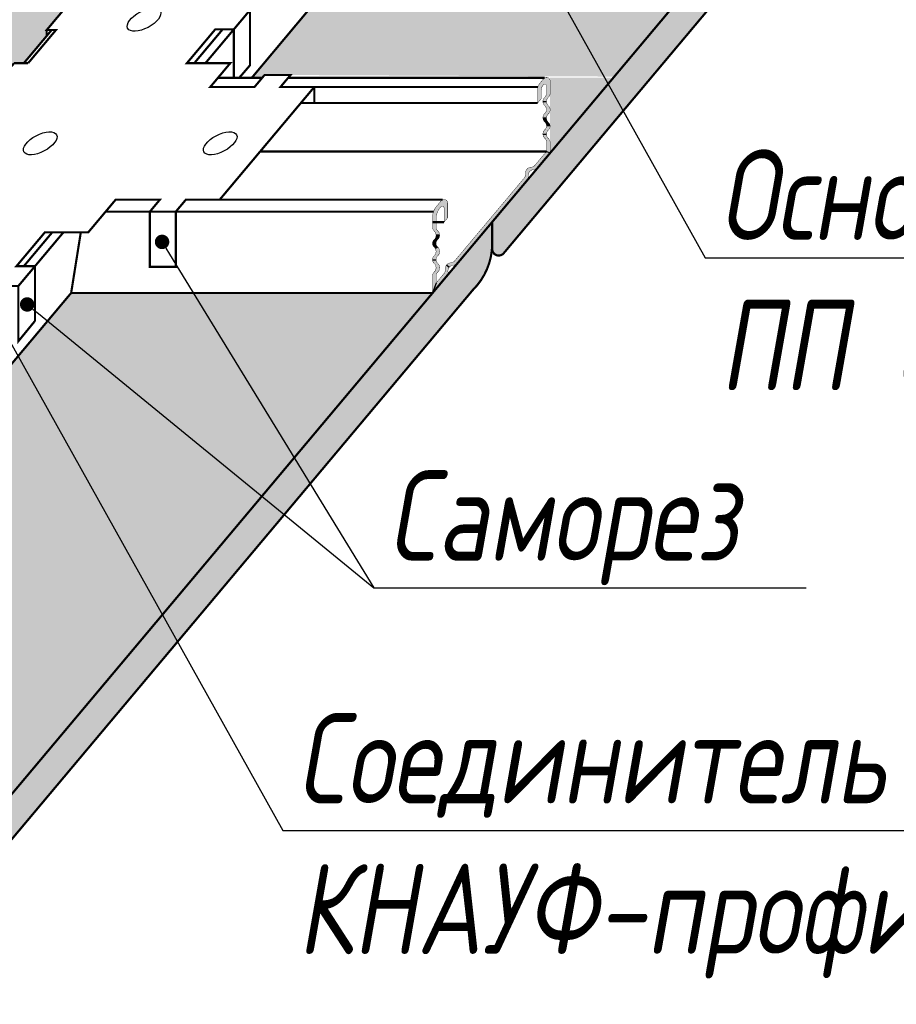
# Model space of a CAD drawing. Header units: millimetres. Extents: x -26894274 to 19789193, y -86687 to 22351.
# Tile 304 of 447: x 142285 to 142528, y -39749 to -39477. Entities that reach past the tile are written whole.
import ezdxf
from ezdxf import colors
from ezdxf.entities.mleader import LeaderData, LeaderLine
from ezdxf.math import Vec2, Vec3

# ---------------------------------------------------------------- set-up
doc = ezdxf.new("R2010")
doc.units = ezdxf.units.MM
doc.linetypes.add('DASHDOT', pattern=[25.4, 12.7, -6.35, 0, -6.35])
doc.layers.add('dim_pot', color=183, linetype='Continuous', lineweight=9)
doc.layers.add('nadpisi_v_tablice', color=7, linetype='Continuous', lineweight=9)
doc.layers.add('dim_razv', color=7, linetype='DASHDOT', lineweight=9, true_color=0x285228)
doc.layers.add('pol', color=7, linetype='Continuous', lineweight=15, true_color=0x55666d)
doc.layers.add('Knauf_узлы', color=7, linetype='Continuous')
doc.styles.add('fl_iso paper', font='isocpeur.ttf', dxfattribs={"width": 0.8, "oblique": 10})
doc.styles.add('In tre', font='isocpeur.ttf', dxfattribs={"width": 0.8, "oblique": 10})

# ---------------------------------------------------------------- blocks, each defined once
blk = doc.blocks.new('A$C40156BDB')
at = {"layer": 'Knauf_узлы', "color": 7, "linetype": 'Continuous', "lineweight": -3, "ltscale": 10}
blk.add_lwpolyline([(6.502667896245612, 8.16887706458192, 0.06, 0.06, 0), (7.273917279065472, 9.088016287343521, 0.06, 0.06, 0), (7.017277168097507, 9.088016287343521, 0.06, 0.06, 0), (7.479218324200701, 9.638536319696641, 0.06, 0.06, 0), (7.735858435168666, 9.638536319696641, 0.06, 0.06, 0), (8.337861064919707, 10.35597511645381, 0.06, 0.06, 0), (12.73211389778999, 10.35597511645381, 0.06, 0.06, 0), (12.13011126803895, 9.638536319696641, 0.06, 0.06, 0), (12.6433914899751, 9.638536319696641, 0.06, 0.06, 0), (12.19700864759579, 9.106557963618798, 0.06, 0.06, 0), (11.68372842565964, 9.106557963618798, 0.06, 0.06, 0), (10.89692072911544, 8.168877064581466, 0.05999999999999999, 0.05999999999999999, 0), (12.09759211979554, 8.168877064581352, 0.05999999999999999, 0.05999999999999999, 0), (11.5430069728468, 7.507948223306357, 0.06, 0.06, 0), (12.76706245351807, 7.507948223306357, 0.05999999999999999, 0.05999999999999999, 0), (13.04588585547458, 7.840237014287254, 0.06, 0.06, 0), (13.76453871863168, 7.840237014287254, 0.05999999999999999, 0.05999999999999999, 0), (13.48571531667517, 7.507948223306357, 0.06, 0.06, 0), (14.42226515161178, 7.507948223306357, 0.05999999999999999, 0.05999999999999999, 0), (11.80611216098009, 4.390138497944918, 0.06, 0.06, 0), (10.86956232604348, 4.390138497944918, 0.05999999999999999, 0.05999999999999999, 0), (10.59073892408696, 4.057849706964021, 0.06, 0.06, 0), (9.87208606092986, 4.057849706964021, 0.05999999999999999, 0.05999999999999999, 0), (10.15090946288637, 4.390138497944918, 0.06, 0.06, 0), (8.926853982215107, 4.390138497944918, 0.05999999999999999, 0.05999999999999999, 0), (8.168351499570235, 3.48619043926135, 0.05999999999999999, 0.05999999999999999, 0), (6.96768010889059, 3.486190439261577, 0.06, 0.06, 0), (6.180872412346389, 2.548509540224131, 0.06, 0.06, 0), (6.694152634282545, 2.548509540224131, 0.06, 0.06, 0), (6.232211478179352, 1.997989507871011, 0.06, 0.06, 0), (5.718931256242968, 1.997989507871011, 0.06, 0.06, 0), (5.116928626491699, 1.280550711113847, 0.06, 0.06, 0), (0.7226757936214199, 1.280550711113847, 0.06, 0.06, 0), (1.324678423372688, 1.997989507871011, 0.06, 0.06, 0), (1.068038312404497, 1.997989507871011, 0.06, 0.06, 0), (1.52997946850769, 2.548509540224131, 0.06, 0.06, 0), (1.786619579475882, 2.548509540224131, 0.06, 0.06, 0), (2.573427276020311, 3.486190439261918, 0.05999999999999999, 0.05999999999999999, 0), (2.185093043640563, 3.486190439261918, 0.05999999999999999, 0.05999999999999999, 0), (2.94359552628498, 4.390138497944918, 0.06, 0.06, 0), (1.71954004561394, 4.390138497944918, 0.05999999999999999, 0.05999999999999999, 0), (1.440716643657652, 4.057849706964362, 0.06, 0.06, 0), (0.7220637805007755, 4.057849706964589, 0.05999999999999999, 0.05999999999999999, 0), (1.000887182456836, 4.390138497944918, 0.06, 0.06, 0), (0.06433734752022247, 4.390138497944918, 0.05999999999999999, 0.05999999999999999, 0), (2.68049033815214, 7.507948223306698, 0.05999999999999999, 0.05999999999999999, 0), (3.617040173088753, 7.507948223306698, 0.05999999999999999, 0.05999999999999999, 0), (3.895863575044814, 7.840237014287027, 0.05999999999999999, 0.05999999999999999, 0), (4.614516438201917, 7.840237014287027, 0.05999999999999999, 0.05999999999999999, 0), (4.335693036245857, 7.507948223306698, 0.05999999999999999, 0.05999999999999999, 0), (5.559748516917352, 7.507948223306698, 0.05999999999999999, 0.05999999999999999, 0), (6.114333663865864, 8.16887706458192, 0, 0, 0)], format="xyseb", dxfattribs=at)
for points, const_width in [([(12.34595823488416, 7.764116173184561), (12.6433914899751, 8.108963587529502), (12.6433914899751, 9.638536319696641)], 0.06), ([(12.6433914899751, 9.638536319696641), (12.65894980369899, 9.657077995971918)], 0.06), ([(7.017277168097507, 9.088016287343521), (7.017277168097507, 8.923873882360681)], 0.06), ([(12.19700864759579, 9.106557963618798), (12.19700864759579, 7.764116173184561)], 0.06), ([(6.114333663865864, 8.16887706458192), (6.502667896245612, 8.16887706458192)], 0.05999999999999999), ([(14.42226515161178, 7.507948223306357), (14.42226515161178, 7.065250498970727)], 0.06), ([(1.440716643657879, 4.057849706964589), (1.440716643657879, 2.52827697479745), (0.7220637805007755, 2.52827697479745), (0.7220637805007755, 4.057849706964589)], 0.06), ([(10.59073892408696, 4.057849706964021), (10.59073892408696, 2.528276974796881), (9.87208606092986, 2.528276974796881), (9.87208606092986, 4.057849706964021)], 0.06), ([(6.694152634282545, 2.548509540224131), (6.694152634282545, 1.033373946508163)], 0.06), ([(1.324678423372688, 1.997989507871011), (0.7226757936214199, 1.280550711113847)], 0.06), ([(1.068038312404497, 1.997989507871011), (1.068038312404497, 1.833847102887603)], 0.06), ([(6.694152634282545, 1.033373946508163), (6.232211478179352, 0.4684167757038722), (6.232211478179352, 1.997989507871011)], 0.06), ([(0.7226757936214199, 1.280550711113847), (1.038079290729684, 1.015895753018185)], 0.06), ([(1.599942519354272, 0.6605086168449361), (1.599942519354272, 1.280550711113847)], 0.06), ([(1.061889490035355, 1.044271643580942), (1.061889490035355, 0.01928198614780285)], 0.06), ([(1.061889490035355, 0.01928198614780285), (1.599942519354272, 0.6605086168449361)], 0.06)]:
    blk.add_lwpolyline(points, dxfattribs=dict(at, const_width=const_width))
for centre in [(9.709406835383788, 9.372086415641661), (2.668290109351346, 5.949043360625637), (6.83713267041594, 5.949043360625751), (11.81831238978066, 5.949043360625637), (3.752775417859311, 2.273249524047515)]:
    blk.add_ellipse(centre, major_axis=(-0.4525317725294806, -0.2386631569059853), ratio=0.4668412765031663, dxfattribs=at)
blk = doc.blocks.new('_DOT')
at = {"color": 0, "linetype": 'ByBlock'}
blk.add_line((-0.5, 0), (-1, 0), dxfattribs=at)
at = {"color": 0, "linetype": 'ByBlock', "const_width": 0.5}
blk.add_lwpolyline([(-0.25, 0, 1), (0.25, 0, 1)], format="xyb", close=True, dxfattribs=at)

msp = doc.modelspace()

# ---------------------------------------------------------------- hatches: boundary and pattern name
at = {"layer": 'Knauf_узлы', "linetype": 'Continuous', "lineweight": -3, "ltscale": 10}
h = msp.add_hatch(color=9, dxfattribs=at)
edge = h.paths.add_edge_path()
edge.add_arc((142200.844160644, -39459.88211360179), 26.82901257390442, 165.011530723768, 180.9852614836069, ccw=False)
edge.add_spline(control_points=[(142174.9279275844, -39452.94346966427), (142149.727123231, -39455.11030419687), (142074.8540851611, -39455.69768853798), (142003.5924224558, -39465.91132963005), (141969.547385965, -39492.82986997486)], knot_values=[1.143805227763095, 1.143805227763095, 1.143805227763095, 1.143805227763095, 1.632750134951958, 2.488944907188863, 2.488944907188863, 2.488944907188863, 2.488944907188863], degree=3, periodic=0)
edge.add_line((141969.5473859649, -39492.82986997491), (142171.7030033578, -39492.81397230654))
edge.add_line((142171.7030033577, -39492.81397230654), (142174.0191147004, -39460.34344409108))
edge = h.paths.add_edge_path()
edge.add_spline(control_points=[(142363.3769162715, -39396.74929150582), (142286.4902134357, -39398.41133486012), (142262.1601973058, -39433.82710450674), (142218.2557721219, -39446.68142205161), (142202.8150402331, -39449.42043232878)], knot_values=[2.675917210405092, 2.675917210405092, 2.675917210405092, 2.675917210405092, 3.3583245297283, 3.682407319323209, 3.682407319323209, 3.682407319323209, 3.682407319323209], degree=3, periodic=0)
edge.add_line((142202.8150402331, -39449.42043232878), (142202.8150402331, -39479.47301324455))
edge.add_line((142202.8150402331, -39479.47301324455), (142219.0825035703, -39484.94711519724))
edge.add_line((142219.0825035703, -39484.94711519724), (142208.2836674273, -39492.63966452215))
edge.add_line((142208.2836674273, -39492.63966452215), (142260.6640485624, -39492.80697634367))
edge.add_line((142260.6640485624, -39492.80697634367), (142261.2835682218, -39492.0686615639))
edge.add_line((142261.2835682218, -39492.0686615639), (142268.4700968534, -39492.0686615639))
edge.add_line((142268.4700968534, -39492.0686615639), (142280.6794878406, -39492.1058011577))
edge.add_line((142280.6794878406, -39492.1058011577), (142283.46826911, -39488.78226106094))
edge.add_line((142283.46826911, -39488.78226106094), (142286.162528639, -39488.78226106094))
edge.add_line((142286.1625286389, -39488.78226106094), (142292.4977041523, -39481.23229288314))
edge.add_line((142292.4977041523, -39481.23229288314), (142292.4977041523, -39479.59086883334))
edge.add_line((142292.4977041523, -39479.59086883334), (142297.1171157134, -39474.08566850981))
edge.add_line((142297.1171157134, -39474.08566850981), (142298.4003162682, -39474.08566850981))
edge.add_line((142298.4003162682, -39474.08566850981), (142363.3769162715, -39396.7492915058))
edge = h.paths.add_edge_path()
edge.add_spline(control_points=[(142516.9624629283, -39412.25014779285), (142482.3776928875, -39406.12626700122), (142452.845377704, -39402.0508908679), (142427.4823683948, -39399.60755699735)], knot_values=[3.840672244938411, 3.840672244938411, 3.840672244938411, 3.840672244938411, 4, 4, 4, 4], degree=3, periodic=0)
edge.add_line((142427.4823683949, -39399.60755699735), (142349.2595599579, -39492.82986997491))
edge.add_line((142349.2595599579, -39492.82986997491), (142352.1450613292, -39492.82986997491))
edge.add_line((142352.1450613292, -39492.82986997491), (142352.7837910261, -39492.06866156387))
edge.add_line((142352.7837910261, -39492.06866156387), (142359.9703196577, -39492.06866156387))
edge.add_line((142359.9703196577, -39492.06866156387), (142449.6008572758, -39492.49846311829))
edge.add_line((142449.6008572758, -39492.49846311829), (142516.9624629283, -39412.25014779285))
h = msp.add_hatch(color=9, dxfattribs=at)
edge = h.paths.add_edge_path()
edge.add_line((142516.9624629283, -39424.64469213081), (142516.9624629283, -39412.14469213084))
edge.add_line((142516.9624629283, -39412.14469213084), (142415.8034673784, -39532.7012885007))
edge.add_line((142415.8034673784, -39532.7012885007), (142415.8034673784, -39538.47157809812))
edge.add_arc((142397.6440933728, -39538.71143329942), 18.16095798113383, -0.7567381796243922, 0.7567381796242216, ccw=False)
edge.add_line((142415.8034673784, -39538.95128850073), (142415.8034673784, -39540.25582914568))
edge.add_arc((142417.6034673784, -39540.25582914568), 1.80000000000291, 180, 320.0000000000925)
edge.add_line((142418.982347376, -39541.41284684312), (142516.9624629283, -39424.64469213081))
for color, points in [(7, [(142429.9540343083, -39494.75505204, -0.7002075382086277), (142430.8370565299, -39495.07644584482), (142430.8370565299, -39496.94580972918), (142430.8370565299, -39497.108767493, -0.2087121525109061), (142430.3570565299, -39498.20858565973, 0.2087121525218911), (142429.8370565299, -39499.40005534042), (142430.8370565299, -39499.40005534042, -0.2087121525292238), (142431.3570565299, -39498.2085856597, 0.2087121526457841), (142431.8370565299, -39497.10876749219), (142431.8370565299, -39496.94580972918), (142431.8370565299, -39493.7027071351, 0.7002075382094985), (142430.0710120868, -39493.05991952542), (142428.9540343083, -39494.39108180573, 0.1763269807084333), (142428.3691454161, -39495.99805082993), (142428.3691454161, -39499.81852671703), (142429.3691454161, -39498.62677312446), (142429.3691454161, -39496.3620210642, -0.1763269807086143)]), (9, [(142449.3226695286, -39492.82986997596), (142431.8370565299, -39492.82986997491), (142431.8370565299, -39513.59320102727)]), (7, [(142430.8370565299, -39501.69134318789, -0.1928508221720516), (142430.3543826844, -39502.71107104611, 0.2081261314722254), (142429.8370565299, -39503.90005534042), (142430.8370565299, -39503.98263103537, -0.208712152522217), (142431.3570565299, -39502.79116135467, 0.2087121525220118), (142431.8370565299, -39501.69134318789, 0.2087121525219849), (142431.3570565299, -39500.59152502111, -0.2087121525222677), (142430.8370565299, -39499.40005534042), (142429.8370565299, -39499.40005534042, 0.2087121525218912), (142430.3570565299, -39500.59152502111, -0.2087121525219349)]), (7, [(142430.8364881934, -39506.15005534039, -0.2015403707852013), (142430.3570565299, -39507.20858565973, 0.2087121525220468), (142429.8370565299, -39508.40005534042), (142430.837859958, -39508.43153802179, -0.2005212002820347), (142431.3570565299, -39507.29116135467, 0.2015403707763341), (142431.8364881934, -39506.2326310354, 0.2015403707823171), (142431.3570565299, -39505.17410071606, -0.2087121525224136), (142430.8370565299, -39503.98263103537), (142429.8370565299, -39503.90005534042, 0.2087121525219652), (142430.3570565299, -39505.09152502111, -0.2015403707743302), (142430.8364881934, -39506.15005534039, 0.006882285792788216), (142430.8370565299, -39506.10876749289, -0.006882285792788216)]), (7, [(142430.8370565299, -39503.98263103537), (142429.8370565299, -39503.90005534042, 0.208712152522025), (142430.3570565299, -39505.09152502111, -0.1943503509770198), (142430.8347714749, -39506.10857880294), (142431.8347714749, -39506.19115449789, 0.1943503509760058), (142431.3570565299, -39505.17410071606, -0.2087121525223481)]), (7, [(142431.3570565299, -39509.67410071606, -0.2169300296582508), (142430.837859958, -39508.43153802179), (142429.8370565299, -39508.40005534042, 0.2087121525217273), (142430.3570565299, -39509.59152502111, -0.2087121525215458), (142430.8370565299, -39510.69134318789), (142430.8370565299, -39513.229230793), (142431.8370565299, -39513.59320102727), (142431.8370565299, -39510.77391888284, 0.2087121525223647)]), (7, [(142425.4361009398, -39521.22156284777, 0.2087121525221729), (142425.7753490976, -39520.07051520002, -0.4364357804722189), (142427.3070729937, -39518.24507774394, 0.2087121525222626), (142428.381723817, -39517.71110620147), (142431.8370565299, -39513.59320102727), (142430.8370565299, -39513.229230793), (142427.6156793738, -39517.06831859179, -0.208712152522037), (142426.5410285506, -39517.60229013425, 0.4364357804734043), (142425.0093046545, -39519.42772759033, -0.2087121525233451), (142424.6700564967, -39520.57877523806), (142405.4047893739, -39543.53822654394, -0.208712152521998), (142404.3301385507, -39544.0721980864, 0.2087121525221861), (142403.1659334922, -39544.65066725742), (142403.9319779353, -39545.2934548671, -0.2087121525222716), (142405.0961829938, -39544.71498569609, 0.2087121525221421), (142406.170833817, -39544.18101415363)]), (7, [(142402.4717554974, -39532.81711259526), (142403.4717554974, -39531.62535900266), (142403.4717554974, -39527.5071565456, 0.700207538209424), (142401.7057110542, -39526.86436893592), (142400.4266476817, -39528.3886973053, 0.1763269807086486), (142399.2568698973, -39531.60263535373), (142399.2568698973, -39533.90450181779), (142399.2568698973, -39534.14623232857, 0.2087121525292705), (142399.7368698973, -39535.24605049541, -0.2087121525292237), (142400.2568698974, -39536.43752017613), (142401.2568698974, -39536.43752017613, 0.2087121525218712), (142400.7368698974, -39535.24605049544, -0.2087121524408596), (142400.2568698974, -39534.14623232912), (142400.2568698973, -39533.90450181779), (142400.2568698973, -39531.96660558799, -0.1763269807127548), (142401.4266476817, -39528.75266753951), (142401.5887332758, -39528.55950145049, -0.7002075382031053), (142402.4717554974, -39528.88089525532)]), (9, [(142410.4120560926, -39551.62652226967, 0.1969693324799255), (142415.8034673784, -39538.95128850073), (142415.8034673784, -39532.7012885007), (142406.170833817, -39544.18101415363), (142281.1187616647, -39693.21227040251), (142281.1187616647, -39705.71227040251)]), (7, [(142400.7395437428, -39537.62650447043, 0.2081261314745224), (142401.2568698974, -39536.43752017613), (142400.2568698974, -39536.43752017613, -0.2087121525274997), (142399.7368698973, -39537.62898985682, 0.1922907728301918), (142399.2568698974, -39538.64623232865), (142400.2568698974, -39538.64623232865, -0.1928508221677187)]), (7, [(142399.2568698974, -39538.64623232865, 0.2087121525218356), (142399.7368698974, -39539.74605049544, -0.07714629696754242), (142400.0460487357, -39540.1370682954), (142400.7368698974, -39539.74605049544, -0.2087121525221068), (142400.2568698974, -39538.64623232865)]), (7, [(142399.7368698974, -39542.12898985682, 0.2015403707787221), (142399.2574382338, -39543.18752017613, 0.006887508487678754), (142399.2591445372, -39543.2288080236), (142400.2568698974, -39543.2288080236), (142400.2568698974, -39543.14623232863, 0.006882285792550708), (142400.2574382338, -39543.18752017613, -0.2015403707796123), (142400.7368698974, -39542.12898985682, 0.4364357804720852), (142400.7368698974, -39539.74605049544), (142400.0460487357, -39540.1370682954, -0.3475864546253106)]), (7, [(142400.7368698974, -39546.62898985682, 0.4364357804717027), (142400.7368698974, -39544.24605049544, -0.1943830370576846), (142400.2591445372, -39543.2288080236), (142399.2591445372, -39543.2288080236, 0.1943830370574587), (142399.7368698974, -39544.24605049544, -0.4364357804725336), (142399.7368698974, -39546.62898985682, 0.2087121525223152), (142399.2568698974, -39547.7288080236), (142399.2568698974, -39552.42075549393), (142400.2568698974, -39549.67327807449), (142400.2568698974, -39547.7288080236, -0.2087121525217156)]), (7, [(142400.2568698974, -39549.67327807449), (142399.2568698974, -39552.42075549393), (142403.2252109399, -39547.69147079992, 0.2087121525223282), (142403.5644590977, -39546.54042315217, -0.2087121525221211), (142403.9319779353, -39545.2934548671), (142403.1659334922, -39544.65066725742, 0.2087121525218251), (142402.7984146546, -39545.89763554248, -0.208712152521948), (142402.4591664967, -39547.04868319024)]), (9, [(142181.1187616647, -39693.21227040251), (142281.1187616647, -39693.21227040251), (142399.3012115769, -39552.42075549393), (142299.2568698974, -39552.42075549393)])]:
    msp.add_hatch(color=color, dxfattribs=at).paths.add_polyline_path(points)

# ---------------------------------------------------------------- linework, layer by layer
at = {"layer": 'Knauf_узлы', "color": 7, "linetype": 'Continuous', "lineweight": -3, "ltscale": 10}
for p, q in [((142429.8370565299, -39499.40005534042), (142430.8370565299, -39499.40005534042)), ((142429.8370565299, -39503.90005534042), (142430.8370565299, -39503.98263103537)), ((142430.8370565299, -39503.98263103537), (142429.8370565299, -39503.90005534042)), ((142431.8370565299, -39506.19134318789), (142430.8370565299, -39506.10876749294)), ((142429.8370565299, -39508.40005534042), (142430.837859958, -39508.43153802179)), ((142430.8370565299, -39513.229230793), (142431.8370565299, -39513.59320102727)), ((142401.2568698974, -39536.43752017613), (142400.2568698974, -39536.43752017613)), ((142399.2568698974, -39538.64623232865), (142400.2568698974, -39538.64623232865)), ((142400.7368698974, -39539.74605049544), (142400.0460487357, -39540.1370682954)), ((142399.2568698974, -39543.2288080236), (142400.2568698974, -39543.2288080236)), ((142403.1659334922, -39544.65066725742), (142403.9319779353, -39545.2934548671)), ((142400.2568698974, -39549.67327807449), (142399.2568698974, -39552.42075549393))]:
    msp.add_line(p, q, dxfattribs=at)
for points, const_width in [([(142349.2595599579, -39492.82986997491), (142417.0570735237, -39411.83171817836)], 0.5999999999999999), ([(142281.1187616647, -39693.21227040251), (142516.9624629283, -39412.25014779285)], 0.5999999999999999), ([(142418.982347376, -39541.41284684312), (142516.9624629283, -39424.64469213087)], 0.6), ([(142286.1625286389, -39488.78226106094), (142293.8750224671, -39479.59086883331)], 0.5999999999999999), ([(142333.3336231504, -39488.78226106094), (142341.2017001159, -39479.40545207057)], 0.5999999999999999), ([(142336.4269419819, -39488.78226106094), (142344.2950189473, -39479.40545207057)], 0.5999999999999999), ([(142339.9045065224, -39492.82986997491), (142352.1450613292, -39492.82986997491)], 0.6), ([(142359.3315899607, -39492.82986997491), (142430.3490449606, -39492.82986997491)], 0.6), ([(142366.5475839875, -39495.39154947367), (142428.4438297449, -39495.39154947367)], 0.6), ([(142362.8329090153, -39499.81852671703), (142428.3691454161, -39499.81852671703)], 0.6), ([(142351.5799921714, -39513.229230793), (142430.8370565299, -39513.229230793)], 0.6), ([(142340.3860540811, -39526.56964672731), (142402.1237966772, -39526.56964672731)], 0.6), ([(142308.8052382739, -39529.89253463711), (142321.0457930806, -39529.89253463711)], 0.6), ([(142328.2323217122, -39529.89253463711), (142399.5584067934, -39529.89253463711)], 0.6), ([(142399.2568698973, -39532.81711259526), (142402.4717554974, -39532.81711259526)], 0.6), ([(142415.8034673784, -39540.25582914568), (142415.8034673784, -39532.7012885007)], 0.6), ([(142286.1731399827, -39544.98593630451), (142294.0412169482, -39535.60912731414)], 0.5999999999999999), ([(142289.2664588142, -39544.98593630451), (142297.1345357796, -39535.60912731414)], 0.5999999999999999), ([(142301.9313265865, -39535.60912731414), (142299.2568698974, -39552.42075549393)], 0.6), ([(142181.1187616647, -39693.21227040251), (142299.2568698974, -39552.42075549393)], 0.5999999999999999), ([(142281.1187616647, -39705.71227040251), (142410.4120560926, -39551.62652226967)], 0.5999999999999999), ([(142299.2568698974, -39552.42075549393), (142399.2568698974, -39552.42075549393)], 0.6)]:
    msp.add_lwpolyline(points, dxfattribs=dict(at, const_width=const_width))
for points in [[(142344.2950189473, -39479.40545207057, 0.6, 0.6, 0), (142339.1622167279, -39479.40545207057, 0.6, 0.6, 0), (142331.2941397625, -39488.78226106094, 0.5999999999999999, 0.5999999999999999, 0), (142343.3008536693, -39488.78226106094, 0.5999999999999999, 0.5999999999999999, 0), (142337.7550021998, -39495.3915494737, 0.6, 0.6, 0), (142349.9955570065, -39495.3915494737, 0.5999999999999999, 0.5999999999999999, 0), (142352.7837910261, -39492.06866156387, 0.6, 0.6, 0), (142359.9703196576, -39492.06866156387, 0.5999999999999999, 0.5999999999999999, 0), (142357.1820856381, -39495.3915494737, 0.6, 0.6, 0), (142366.5475839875, -39495.3915494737, 0.5999999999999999, 0.5999999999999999, 0), (142340.3860540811, -39526.56964672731, 0.6, 0.6, 0), (142331.0205557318, -39526.56964672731, 0.5999999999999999, 0.5999999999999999, 0), (142328.2323217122, -39529.89253463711, 0.6, 0.6, 0), (142321.0457930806, -39529.89253463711, 0.5999999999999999, 0.5999999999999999, 0), (142323.8340271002, -39526.56964672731, 0.6, 0.6, 0), (142311.5934722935, -39526.56964672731, 0.5999999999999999, 0.5999999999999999, 0), (142304.0084474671, -39535.60912731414, 0.5999999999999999, 0.5999999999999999, 0), (142292.0017335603, -39535.60912731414, 0.6, 0.6, 0), (142284.1336565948, -39544.98593630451, 0.6, 0.6, 0), (142289.2664588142, -39544.98593630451, 0.6, 0.6, 0), (142284.6470472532, -39550.49113662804, 0.6, 0.6, 0)], [(142399.2568698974, -39538.64623232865, 0.1, 0.1, 0), (142399.2568698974, -39538.64623232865, 0.1, 0.1, 0), (142399.2568698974, -39538.64623232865, 0.1, 0.1, -0.1922907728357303), (142399.7368698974, -39537.62898985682, 0.1, 0.1, 0.4364357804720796), (142399.7368698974, -39535.24605049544, 0.1, 0.1, -0.2087121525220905), (142399.2568698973, -39534.14623232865, 0.1, 0.1, 0), (142399.2568698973, -39533.90450181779, 0.1, 0.1, 0), (142399.2568698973, -39531.60263535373, 0.1, 0.1, -0.176326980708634), (142400.4266476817, -39528.3886973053, 0.1, 0.1, 0), (142401.7057110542, -39526.86436893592, 0.1, 0.1, -0.7002075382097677), (142403.4717554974, -39527.5071565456, 0.1, 0.1, 0), (142403.4717554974, -39531.62535900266, 0.1, 0.1, 0), (142402.4717554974, -39532.81711259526, 0.1, 0.1, 0), (142402.4717554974, -39528.88089525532, 0.1, 0.1, 0.7002075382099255), (142401.5887332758, -39528.55950145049, 0.1, 0.1, 0), (142401.4266476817, -39528.75266753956, 0.1, 0.1, 0.1763269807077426), (142400.2568698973, -39531.96660558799, 0.1, 0.1, 0), (142400.2568698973, -39533.90450181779, 0.1, 0.1, 0), (142400.2568698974, -39534.14623232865, 0.1, 0.1, 0.2087121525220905), (142400.7368698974, -39535.24605049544, 0.1, 0.1, -0.4364357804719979), (142400.7368698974, -39537.62898985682, 0.1, 0.1, 0.1922268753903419), (142400.2568698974, -39538.64623232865, 0.1, 0.1, 0), (142400.2568698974, -39538.64623232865, 0.1, 0.1, 0.2087121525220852), (142400.7368698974, -39539.74605049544, 0.1, 0.1, -0.4364357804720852), (142400.7368698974, -39542.12898985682, 0.1, 0.1, 0.2087121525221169), (142400.2568698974, -39543.2288080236, 0.1, 0.1, 0), (142400.2568698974, -39543.14623232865, 0.1, 0.1, 0.2087121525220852), (142400.7368698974, -39544.24605049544, 0.1, 0.1, -0.4364357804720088), (142400.7368698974, -39546.62898985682, 0.1, 0.1, 0.2087121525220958), (142400.2568698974, -39547.7288080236, 0.1, 0.1, 0), (142400.2568698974, -39549.67327807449, 0.1, 0.1, 0), (142402.4591664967, -39547.04868319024, 0.1, 0.1, 0.2087121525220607), (142402.7984146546, -39545.89763554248, 0.1, 0.1, -0.4364357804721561), (142404.3301385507, -39544.0721980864, 0.1, 0.1, 0.2087121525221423), (142405.4047893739, -39543.53822654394, 0.1, 0.1, 0), (142424.6700564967, -39520.57877523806, 0.1, 0.1, 0.2087121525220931), (142425.0093046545, -39519.42772759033, 0.1, 0.1, -0.436435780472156), (142426.5410285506, -39517.60229013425, 0.1, 0.1, 0.2087121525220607), (142427.6156793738, -39517.06831859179, 0.1, 0.1, 0), (142430.8370565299, -39513.229230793, 0.1, 0.1, 0), (142430.8370565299, -39510.69134318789, 0.1, 0.1, 0.2087121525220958), (142430.3570565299, -39509.59152502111, 0.1, 0.1, -0.4364357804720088), (142430.3570565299, -39507.20858565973, 0.1, 0.1, 0.2087121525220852), (142430.8370565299, -39506.10876749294, 0.1, 0.1, 0), (142430.8370565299, -39506.19134318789, 0.1, 0.1, 0.208712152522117), (142430.3570565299, -39505.09152502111, 0.1, 0.1, -0.4364357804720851), (142430.3570565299, -39502.70858565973, 0.1, 0.1, 0.1922268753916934), (142430.8370565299, -39501.69134318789, 0.1, 0.1, 0), (142430.8370565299, -39501.69134318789, 0.1, 0.1, 0.2087121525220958), (142430.3570565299, -39500.59152502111, 0.1, 0.1, -0.4364357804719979), (142430.3570565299, -39498.20858565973, 0.1, 0.1, 0.2087121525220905), (142430.8370565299, -39497.10876749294, 0.1, 0.1, 0), (142430.8370565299, -39496.94580972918, 0.1, 0.1, 0), (142430.8370565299, -39495.07644584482, 0.1, 0.1, 0.7002075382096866), (142429.9540343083, -39494.75505204, 0.1, 0.1, 0.176326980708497), (142429.3691454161, -39496.3620210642, 0.1, 0.1, 0), (142429.3691454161, -39498.62677312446, 0.1, 0.1, 0), (142428.3691454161, -39499.81852671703, 0.1, 0.1, 0), (142428.3691454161, -39495.99805082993, 0.1, 0.1, -0.1763269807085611), (142428.9540343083, -39494.39108180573, 0.1, 0.1, 0), (142430.0710120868, -39493.05991952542, 0.1, 0.1, -0.7002075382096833), (142431.8370565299, -39493.7027071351, 0.1, 0.1, 0), (142431.8370565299, -39496.94580972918, 0.1, 0.1, 0), (142431.8370565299, -39497.10876749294, 0.1, 0.1, -0.2087121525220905), (142431.3570565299, -39498.20858565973, 0.1, 0.1, 0.4364357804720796), (142431.3570565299, -39500.59152502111, 0.1, 0.1, -0.2087121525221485), (142431.8370565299, -39501.69134318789, 0.1, 0.1, 0), (142431.8370565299, -39501.69134318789, 0.1, 0.1, 0), (142431.8370565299, -39501.69134318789, 0.1, 0.1, -0.2087121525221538), (142431.3570565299, -39502.79116135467, 0.1, 0.1, 0.4364357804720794), (142431.3570565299, -39505.17410071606, 0.1, 0.1, -0.208712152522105), (142431.8370565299, -39506.27391888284, 0.1, 0.1, 0), (142431.8370565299, -39506.19134318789, 0.1, 0.1, -0.2087121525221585), (142431.3570565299, -39507.29116135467, 0.1, 0.1, 0.4364357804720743), (142431.3570565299, -39509.67410071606, 0.1, 0.1, -0.208712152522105), (142431.8370565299, -39510.77391888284, 0.1, 0.1, 0), (142431.8370565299, -39513.59320102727, 0.1, 0.1, 0), (142428.381723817, -39517.71110620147, 0.1, 0.1, -0.2087121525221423), (142427.3070729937, -39518.24507774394, 0.1, 0.1, 0.4364357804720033), (142425.7753490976, -39520.07051520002, 0.1, 0.1, -0.2087121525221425), (142425.4361009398, -39521.22156284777, 0.1, 0.1, 0), (142406.170833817, -39544.18101415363, 0.1, 0.1, -0.2087121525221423), (142405.0961829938, -39544.71498569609, 0.1, 0.1, 0.4364357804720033), (142403.5644590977, -39546.54042315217, 0.1, 0.1, -0.2087121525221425), (142403.2252109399, -39547.69147079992, 0.1, 0.1, 0), (142399.2568698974, -39552.42075549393, 0.1, 0.1, 0), (142399.2568698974, -39547.7288080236, 0.1, 0.1, -0.208712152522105), (142399.7368698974, -39546.62898985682, 0.1, 0.1, 0.4364357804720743), (142399.7368698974, -39544.24605049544, 0.1, 0.1, -0.2087121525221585), (142399.2568698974, -39543.14623232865, 0.1, 0.1, 0), (142399.2568698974, -39543.2288080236, 0.1, 0.1, -0.208712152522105), (142399.7368698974, -39542.12898985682, 0.1, 0.1, 0.4364357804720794), (142399.7368698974, -39539.74605049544, 0.1, 0.1, -0.2087121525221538), (142399.2568698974, -39538.64623232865, 0, 0, 0)]]:
    msp.add_lwpolyline(points, format="xyseb", dxfattribs=at)
at = {"layer": 'Knauf_узлы', "color": 7, "linetype": 'Continuous', "lineweight": -3, "ltscale": 10, "const_width": 0.6}
for points in [[(142410.4120560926, -39551.62652226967, 0.1969693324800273), (142415.8034673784, -39538.9512885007, 0.1969693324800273)], [(142415.8034673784, -39540.25582914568, 0.7002075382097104), (142418.982347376, -39541.41284684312, 0.7002075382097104)]]:
    msp.add_lwpolyline(points, format="xyb", dxfattribs=at)

# ---------------------------------------------------------------- block references
at = {"layer": 'Knauf_узлы', "color": 3, "linetype": 'Continuous', "lineweight": -3, "ltscale": 10, "xscale": 10, "yscale": 10, "zscale": 10}
msp.add_blockref('A$C40156BDB', (142222.3249324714, -39570.47103170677), dxfattribs=at)

# ---------------------------------------------------------------- texts
at = {"layer": 'nadpisi_v_tablice', "lineweight": 18, "insert": (-2642.116844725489, -20201.6800056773), "char_height": 10000, "width": 9720.361538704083, "attachment_point": 1, "style": 'fl_iso paper'}
msp.add_mtext('\\pi1978.5;{\\C1;9 \\P\\pi-2689.2;эт.}', dxfattribs=at)

# ---------------------------------------------------------------- leaders
at = {"layer": 'Knauf_узлы'}
ml = msp.add_multileader_mtext('Standard', dxfattribs=at)
ml.set_content('Основной КНАУФ-профиль \\PПП 60х27', color=256, style='In tre')
ml.set_leader_properties()
ml.set_arrow_properties(name='DOT')
ml.build(insert=Vec2(0, 0))
ml.multileader.update_dxf_attribs({"has_dogleg": 0, "text_left_attachment_type": 6, "text_right_attachment_type": 6, "dogleg_length": 3.2})
ctx = ml.context
ctx.base_point, ctx.char_height, ctx.landing_gap_size, ctx.plane_origin = Vec3(142474.7411602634, -39542.73575227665), 25, 4, Vec3(142470.8148598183, -39378.63507028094)
ctx.left_attachment, ctx.right_attachment = 6, 6
notes = []
notes.append((ctx, [(0, (1, 1, 0), (142471.5411602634, -39542.73575227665), (1, 0), 3.2, [(0, [(142401.4335847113, -39411.31036104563)], 0, [])])]))
ctx.mtext.insert, ctx.mtext.width, ctx.mtext.flow_direction = Vec3(142478.7411602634, -39512.73575227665), 342.7974750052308, 5
ml = msp.add_multileader_mtext('Standard', dxfattribs=at)
ml.set_content('Соединитель \\PКНАУФ-профилей ПП\\Pодноуровневый', color=256, style='In tre')
ml.set_leader_properties()
ml.set_arrow_properties(name='DOT')
ml.build(insert=Vec2(0, 0))
ml.multileader.update_dxf_attribs({"has_dogleg": 0, "text_left_attachment_type": 6, "text_right_attachment_type": 6, "dogleg_length": 3.2})
ctx = ml.context
ctx.base_point, ctx.char_height, ctx.landing_gap_size, ctx.plane_origin = Vec3(142357.8275968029, -39701.28480855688), 25, 4, Vec3(142353.9012963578, -39537.18412656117)
ctx.left_attachment, ctx.right_attachment = 6, 6
notes.append((ctx, [(0, (1, 1, 0), (142354.6275968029, -39701.28480855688), (1, 0), 3.2, [(0, [(142265.9119184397, -39536.49891981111)], 0, [])])]))
ctx.mtext.insert, ctx.mtext.width, ctx.mtext.flow_direction = Vec3(142361.8275968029, -39668.78480855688), 342.7974750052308, 5
ml = msp.add_multileader_mtext('Standard', dxfattribs=at)
ml.set_content('Саморез', color=256, style='In tre')
ml.set_leader_properties()
ml.set_arrow_properties(name='DOT')
ml.build(insert=Vec2(0, 0))
ml.multileader.update_dxf_attribs({"has_dogleg": 0, "text_left_attachment_type": 6, "text_right_attachment_type": 6, "dogleg_length": 3.2})
ctx = ml.context
ctx.base_point, ctx.char_height, ctx.landing_gap_size, ctx.plane_origin = Vec3(142383.036988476, -39634.05781857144), 25, 4, Vec3(142406.2174053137, -39549.47795476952)
ctx.left_attachment, ctx.right_attachment = 6, 6
notes.append((ctx, [(0, (1, 1, 0), (142379.836988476, -39634.05781857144), (1, 0), 3.2, [(0, [(142324.4233248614, -39538.27805754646)], 0, [])])]))
ctx.mtext.insert, ctx.mtext.width, ctx.mtext.flow_direction = Vec3(142387.036988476, -39601.55781857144), 342.7974750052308, 5
ml = msp.add_multileader_mtext('Standard', dxfattribs=at)
ml.set_content('Саморез', color=256, style='In tre')
ml.set_leader_properties()
ml.set_arrow_properties(name='DOT')
ml.build(insert=Vec2(0, 0))
ml.multileader.update_dxf_attribs({"has_dogleg": 0, "text_left_attachment_type": 6, "text_right_attachment_type": 6, "dogleg_length": 3.2})
ctx = ml.context
ctx.base_point, ctx.char_height, ctx.landing_gap_size, ctx.plane_origin = Vec3(142383.036988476, -39634.05781857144), 25, 4, Vec3(142368.8822934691, -39566.80013486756)
ctx.left_attachment, ctx.right_attachment = 6, 6
notes.append((ctx, [(0, (1, 1, 0), (142379.836988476, -39634.05781857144), (1, 0), 3.2, [(0, [(142287.0882130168, -39555.6002376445)], 0, [])])]))
ctx.mtext.insert, ctx.mtext.width, ctx.mtext.flow_direction = Vec3(142387.036988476, -39601.55781857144), 342.7974750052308, 5
for ctx, leaders in notes:
    for number, flags, end, landing, length, lines in leaders:
        leader = LeaderData()
        leader.index, (leader.has_last_leader_line, leader.has_dogleg_vector, leader.attachment_direction) = number, flags
        leader.last_leader_point, leader.dogleg_vector, leader.dogleg_length = Vec3(end), Vec3(landing), length
        for number, points, colour, breaks in lines:
            line = LeaderLine()
            line.index, line.vertices, line.color, line.breaks = number, Vec3.list(points), colors.encode_raw_color(colour), breaks
            leader.lines.append(line)
        ctx.leaders.append(leader)

# ---------------------------------------------------------------- next in the draw order: leaders
at = {"layer": 'pol', "color": 1, "linetype": 'ByBlock', "true_color": 0xff0000}
ml = msp.add_multileader_mtext('Standard', dxfattribs=at)
ml.set_content('Лоток щелевой\\Pводоотводный в полу, модульный. Лщ-2', color=(255, 0, 0), style='In tre')
ml.set_leader_properties()
ml.build(insert=Vec2(0, 0))
ml.multileader.update_dxf_attribs({"text_left_attachment_type": 6, "text_right_attachment_type": 6, "dogleg_length": 1, "arrow_head_size": 0, "scale": 49.99999999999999})
ctx = ml.context
ctx.base_point, ctx.scale, ctx.char_height, ctx.arrow_head_size, ctx.landing_gap_size, ctx.plane_origin = Vec3(56443.88885880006, -42121.15695120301), 49.99999999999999, 200, 0, 4.499999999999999, Vec3(64743.28106405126, -37281.22521340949)
ctx.left_attachment, ctx.right_attachment = 6, 6
notes = []
notes.append((ctx, [(1, (1, 1, 0), (56393.88885880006, -42121.15695120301), (1, 0), 49.99999999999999, [(1, [(55554.59426857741, -39329.43630306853)], 0, [])])]))
ctx.mtext.insert, ctx.mtext.width, ctx.mtext.defined_height, ctx.mtext.flow_direction = Vec3(56448.38885880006, -41861.15695120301), 2329.345139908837, 696.6098129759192, 5
ctx.mtext.has_bg_fill, ctx.mtext.bg_color, ctx.mtext.bg_scale_factor, ctx.mtext.bg_transparency, ctx.mtext.use_window_bg_color = 1, -1027028792, 1.5, 0, 1
for ctx, leaders in notes:
    for number, flags, end, landing, length, lines in leaders:
        leader = LeaderData()
        leader.index, (leader.has_last_leader_line, leader.has_dogleg_vector, leader.attachment_direction) = number, flags
        leader.last_leader_point, leader.dogleg_vector, leader.dogleg_length = Vec3(end), Vec3(landing), length
        for number, points, colour, breaks in lines:
            line = LeaderLine()
            line.index, line.vertices, line.color, line.breaks = number, Vec3.list(points), colors.encode_raw_color(colour), breaks
            leader.lines.append(line)
        ctx.leaders.append(leader)

# ---------------------------------------------------------------- next in the draw order: leaders
at = {"layer": 'dim_pot', "color": 0, "linetype": 'ByBlock'}
ml = msp.add_multileader_mtext('Standard', dxfattribs=at)
ml.set_content('Подвесной потолок ГКЛ', style='In tre')
ml.set_leader_properties()
ml.build(insert=Vec2(0, 0))
ml.multileader.update_dxf_attribs({"text_left_attachment_type": 6, "text_right_attachment_type": 6, "dogleg_length": 1, "arrow_head_size": 0, "scale": 49.99999999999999})
ctx = ml.context
ctx.base_point, ctx.scale, ctx.char_height, ctx.arrow_head_size, ctx.landing_gap_size, ctx.plane_origin = Vec3(55815.26653106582, -42128.2233826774), 49.99999999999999, 200, 0, 4.499999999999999, Vec3(62627.07337402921, -37288.29164488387)
ctx.left_attachment, ctx.right_attachment = 6, 6
notes = []
notes.append((ctx, [(1, (1, 1, 0), (55765.26653106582, -42128.2233826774), (1, 0), 49.99999999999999, [(1, [(55242.56580823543, -38490.63263010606)], 0, [])])]))
ctx.mtext.insert, ctx.mtext.width, ctx.mtext.defined_height, ctx.mtext.flow_direction = Vec3(55819.76653106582, -41888.2233826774), 3092.716304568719, 696.6098129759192, 5
ctx.mtext.has_bg_fill, ctx.mtext.bg_color, ctx.mtext.bg_scale_factor, ctx.mtext.bg_transparency, ctx.mtext.use_window_bg_color = 1, -1027028792, 1.5, 0, 1
for ctx, leaders in notes:
    for number, flags, end, landing, length, lines in leaders:
        leader = LeaderData()
        leader.index, (leader.has_last_leader_line, leader.has_dogleg_vector, leader.attachment_direction) = number, flags
        leader.last_leader_point, leader.dogleg_vector, leader.dogleg_length = Vec3(end), Vec3(landing), length
        for number, points, colour, breaks in lines:
            line = LeaderLine()
            line.index, line.vertices, line.color, line.breaks = number, Vec3.list(points), colors.encode_raw_color(colour), breaks
            leader.lines.append(line)
        ctx.leaders.append(leader)

# ---------------------------------------------------------------- next in the draw order: leaders
ml = msp.add_multileader_mtext('Standard', dxfattribs=at)
ml.set_content('Лючок 500х500 для обслуживания модулей управления клапанами, расположение уточнить по месту', style='In tre')
ml.set_leader_properties()
ml.build(insert=Vec2(0, 0))
ml.multileader.update_dxf_attribs({"text_left_attachment_type": 6, "text_right_attachment_type": 6, "dogleg_length": 1, "arrow_head_size": 0, "scale": 49.99999999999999})
ctx = ml.context
ctx.base_point, ctx.scale, ctx.char_height, ctx.arrow_head_size, ctx.landing_gap_size, ctx.plane_origin = Vec3(49911.41502536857, -42131.95212014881), 49.99999999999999, 200, 0, 4.499999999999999, Vec3(56771.22186833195, -37292.02038235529)
ctx.left_attachment, ctx.right_attachment = 6, 6
notes = []
notes.append((ctx, [(0, (1, 1, 0), (52405.68042151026, -42131.95212014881), (-1, 0), 49.99999999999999, [(1, [(54177.97506749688, -38729.43630306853)], 0, [])])]))
ctx.mtext.insert, ctx.mtext.width, ctx.mtext.defined_height, ctx.mtext.flow_direction = Vec3(49915.91502536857, -41871.95212014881), 2494.152740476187, 696.6098129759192, 5
ctx.mtext.has_bg_fill, ctx.mtext.bg_color, ctx.mtext.bg_scale_factor, ctx.mtext.bg_transparency, ctx.mtext.use_window_bg_color = 1, -1027028792, 1.5, 0, 1
for ctx, leaders in notes:
    for number, flags, end, landing, length, lines in leaders:
        leader = LeaderData()
        leader.index, (leader.has_last_leader_line, leader.has_dogleg_vector, leader.attachment_direction) = number, flags
        leader.last_leader_point, leader.dogleg_vector, leader.dogleg_length = Vec3(end), Vec3(landing), length
        for number, points, colour, breaks in lines:
            line = LeaderLine()
            line.index, line.vertices, line.color, line.breaks = number, Vec3.list(points), colors.encode_raw_color(colour), breaks
            leader.lines.append(line)
        ctx.leaders.append(leader)

# ---------------------------------------------------------------- next in the draw order: leaders
at = {"layer": 'dim_razv', "color": 0, "linetype": 'ByBlock'}
ml = msp.add_multileader_mtext('Standard', dxfattribs=at)
ml.set_content('Зеркало на стене, выполнить в один уровень с отделкой стен', style='In tre')
ml.set_leader_properties()
ml.build(insert=Vec2(0, 0))
ml.multileader.update_dxf_attribs({"text_left_attachment_type": 6, "text_right_attachment_type": 6, "dogleg_length": 1, "arrow_head_size": 0, "scale": 49.99999999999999})
ctx = ml.context
ctx.base_point, ctx.scale, ctx.char_height, ctx.arrow_head_size, ctx.landing_gap_size, ctx.plane_origin = Vec3(53235.5994911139, -42645.41425119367), 49.99999999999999, 200, 0, 4.499999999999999, Vec3(60047.40633407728, -37805.48251340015)
ctx.left_attachment, ctx.right_attachment = 6, 6
notes = []
notes.append((ctx, [(1, (1, 1, 0), (53185.5994911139, -42645.41425119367), (1, 0), 49.99999999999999, [(1, [(52780.1703472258, -39279.43630306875)], 0, [])])]))
ctx.mtext.insert, ctx.mtext.width, ctx.mtext.defined_height, ctx.mtext.flow_direction = Vec3(53240.0994911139, -42405.41425119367), 3092.716304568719, 696.6098129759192, 5
ctx.mtext.has_bg_fill, ctx.mtext.bg_color, ctx.mtext.bg_scale_factor, ctx.mtext.bg_transparency, ctx.mtext.use_window_bg_color = 1, -1027028792, 1.5, 0, 1
for ctx, leaders in notes:
    for number, flags, end, landing, length, lines in leaders:
        leader = LeaderData()
        leader.index, (leader.has_last_leader_line, leader.has_dogleg_vector, leader.attachment_direction) = number, flags
        leader.last_leader_point, leader.dogleg_vector, leader.dogleg_length = Vec3(end), Vec3(landing), length
        for number, points, colour, breaks in lines:
            line = LeaderLine()
            line.index, line.vertices, line.color, line.breaks = number, Vec3.list(points), colors.encode_raw_color(colour), breaks
            leader.lines.append(line)
        ctx.leaders.append(leader)

doc.saveas('drawing.dxf')
